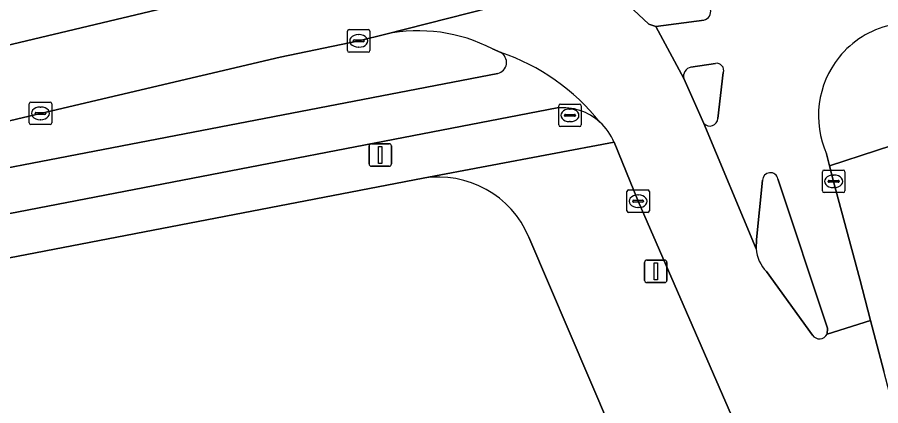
# Model space of a CAD drawing. Extents: x 159262 to 160143, y 383399 to 384319.
# Drawn here: x 159366.62 to 159404.96, y 383984.53 to 384001.77 of the extents above; entities that cross this region are included whole.
import ezdxf

# ---------------------------------------------------------------- set-up
doc = ezdxf.new("R2010")
doc.units = 0
for name, color, linetype in [('IMGEO_Berm_gesloten', 7, 'Continuous'), ('IMGEO_Berm_groen', 7, 'Continuous'), ('IMGEO_Brandkraan', 7, 'Continuous'), ('IMGEO_Erf', 7, 'Continuous'), ('IMGEO_Fietspad_gesloten', 7, 'Continuous'), ('IMGEO_Kolk', 7, 'Continuous'), ('IMGEO_Lichtmast', 7, 'Continuous'), ('IMGEO_Rijbaan_lokaal_gesloten', 7, 'Continuous'), ('IMGEO_Verkeerseiland_open', 7, 'Continuous'), ('IMGEO_Voetpad_open', 7, 'Continuous')]:
    doc.layers.add(name, color=color, linetype=linetype)

msp = doc.modelspace()

# ---------------------------------------------------------------- linework, layer by layer
at = {"layer": 'IMGEO_Berm_gesloten'}
for points in [[(159382.984, 384001.018), (159381.781, 384000.723), (159378.3, 384000), (159367.65, 383997.507), (159350.649, 383993.485), (159331.066, 383988.853), (159331.518, 383986.884)], [(159388.087, 384000.209), (159387.721, 384000.369)], [(159345.359, 383991.072), (159387.955, 383999.275)]]:
    msp.add_lwpolyline(points, dxfattribs=at)
for centre, radius, start, end in [((159384.449, 383994.1), 7.071, 62.4396, 101.9578), ((159387.834, 383999.768), 0.508, 283.7786, 60.133)]:
    msp.add_arc(centre, radius, start, end, dxfattribs=at)
at = {"layer": 'IMGEO_Berm_groen'}
msp.add_lwpolyline([(159352.991, 383997.387), (159363.968, 384000), (159395.647, 384007.541), (159395.778, 384007.574)], dxfattribs=at)
at = {"layer": 'IMGEO_Brandkraan'}
for p, q in [((159390.659, 383996.992), (159390.659, 383997.844)), ((159390.734, 383997.918), (159391.586, 383997.918)), ((159391.66, 383997.844), (159391.66, 383996.992)), ((159390.918, 383997.412), (159390.918, 383997.424)), ((159391.356, 383997.375), (159390.958, 383997.375)), ((159390.961, 383997.461), (159391.359, 383997.461)), ((159391.147, 383997.698), (159391.172, 383997.698)), ((159391.402, 383997.424), (159391.402, 383997.412)), ((159391.17, 383997.138), (159391.145, 383997.138)), ((159391.586, 383996.918), (159390.734, 383996.918))]:
    msp.add_line(p, q, dxfattribs=at)
for points in [[(159390.659, 383996.992), (159390.659, 383997.844)], [(159390.734, 383997.918), (159391.586, 383997.918)], [(159391.66, 383997.844), (159391.66, 383996.992)], [(159391.586, 383996.918), (159390.734, 383996.918)]]:
    msp.add_lwpolyline(points, dxfattribs=at)
for centre, radius, start, end in [((159390.736, 383997.842), 0.0765, 91.552, 178.448), ((159390.736, 383997.842), 0.0765, 91.552, 178.448), ((159391.584, 383997.842), 0.0765, 1.552, 88.448), ((159391.584, 383997.842), 0.0765, 1.552, 88.448), ((159390.958, 383997.421), 0.0403, 85.8775, 175.7526), ((159390.955, 383997.411), 0.0366, 178.938, 274.7102), ((159391.359, 383997.418), 0.043, 264.8664, 352.4533), ((159391.363, 383997.423), 0.0386, 1.7309, 96.639), ((159390.736, 383996.994), 0.0765, 181.552, 268.448), ((159390.736, 383996.994), 0.0765, 181.552, 268.448), ((159391.584, 383996.994), 0.0765, 271.552, 358.448), ((159391.584, 383996.994), 0.0765, 271.552, 358.448)]:
    msp.add_arc(centre, radius, start, end, dxfattribs=at)
for centre, major_axis, ratio, start_param, end_param in [((159391.146, 383997.418), (-0.387, 0.002), 0.722429, 4.712389, 7.853982), ((159391.171, 383997.418), (-0.39, 0.002), 0.717154, 1.570796, 4.712389)]:
    msp.add_ellipse(centre, major_axis=major_axis, ratio=ratio, start_param=start_param, end_param=end_param, dxfattribs=at)
at = {"layer": 'IMGEO_Erf'}
for points in [[(159384.638, 383994.626), (159349.041, 383987.778)], [(159335.499, 383939.052), (159333.905, 383943.27), (159354.442, 383951.073), (159380.083, 383960.815), (159379.898, 383961.186), (159380.135, 383961.305), (159378.135, 383966.476), (159379.752, 383967.096), (159381.185, 383967.645), (159382.735, 383968.24), (159384.72, 383963.03), (159384.942, 383963.121), (159385.106, 383962.718), (159399.026, 383967.927), (159398.336, 383970.098), (159394.756, 383979.351), (159389.333, 383992.016)]]:
    msp.add_lwpolyline(points, dxfattribs=at)
msp.add_arc((159385.325, 383990.334), 4.347, 22.767, 99.0927, dxfattribs=at)
at = {"layer": 'IMGEO_Fietspad_gesloten'}
for points in [[(159397.113, 384001.65), (159394.974, 384001.357), (159396.22, 383999.047)], [(159396.526, 383999.561), (159397.617, 383999.727)], [(159387.955, 383999.275), (159345.359, 383991.072)], [(159397.97, 383999.313), (159397.724, 383997.285)], [(159347.034, 383989.343), (159390.588, 383997.746)], [(159397.108, 383997.061), (159399.427, 383991.496), (159399.449, 383991.907), (159399.705, 383994.541)], [(159400.397, 383994.597), (159402.602, 383987.974), (159402.581, 383987.712), (159404.511, 383988.312), (159404.038, 383990.15), (159402.869, 383994.489), (159402.689, 383995.18), (159402.552, 383995.705)]]:
    msp.add_lwpolyline(points, dxfattribs=at)
for centre, radius, start, end in [((159397.004, 384002.045), 0.409, 285.4701, 10.0341), ((159406.334, 383997.398), 4.14, 103.3122, 141.0658), ((159387.834, 383999.768), 0.508, 283.7786, 60.133), ((159385.023, 383991.166), 9.548, 38.5641, 71.2843), ((159397.67, 383999.414), 0.317, 341.3302, 99.5754), ((159406.342, 383997.393), 4.149, 141.0756, 204.0148), ((159396.621, 383999.156), 0.416, 103.2493, 195.2174), ((159390.826, 383995.275), 2.483, 47.939, 95.4988), ((159397.37, 383997.3), 0.355, 222.4239, 357.5423), ((159400.055, 383994.524), 0.35, 12.0146, 177.2385)]:
    msp.add_arc(centre, radius, start, end, dxfattribs=at)
at = {"layer": 'IMGEO_Kolk'}
for p, q in [((159381.355, 384001.223), (159382.207, 384001.223)), ((159381.28, 384000.297), (159381.28, 384001.149)), ((159381.768, 384001.003), (159381.793, 384001.003)), ((159382.281, 384001.149), (159382.281, 384000.297)), ((159381.539, 384000.717), (159381.539, 384000.729)), ((159381.977, 384000.68), (159381.579, 384000.68)), ((159381.582, 384000.766), (159381.98, 384000.766)), ((159381.791, 384000.443), (159381.766, 384000.443)), ((159382.023, 384000.729), (159382.023, 384000.717)), ((159382.207, 384000.223), (159381.355, 384000.223)), ((159367.149, 383997.08), (159367.149, 383997.932)), ((159367.224, 383998.006), (159368.076, 383998.006)), ((159367.637, 383997.786), (159367.662, 383997.786)), ((159368.15, 383997.932), (159368.15, 383997.08)), ((159367.408, 383997.5), (159367.408, 383997.512)), ((159367.846, 383997.463), (159367.448, 383997.463)), ((159367.451, 383997.549), (159367.849, 383997.549)), ((159367.892, 383997.512), (159367.892, 383997.5)), ((159368.076, 383997.006), (159367.224, 383997.006)), ((159367.66, 383997.226), (159367.635, 383997.226)), ((159402.369, 383994.063), (159402.369, 383994.915)), ((159402.444, 383994.989), (159403.296, 383994.989)), ((159402.857, 383994.769), (159402.882, 383994.769)), ((159403.37, 383994.915), (159403.37, 383994.063)), ((159402.628, 383994.483), (159402.628, 383994.495)), ((159403.066, 383994.446), (159402.668, 383994.446)), ((159402.671, 383994.532), (159403.069, 383994.532)), ((159403.112, 383994.495), (159403.112, 383994.483)), ((159393.686, 383993.181), (159393.686, 383994.033)), ((159393.761, 383994.107), (159394.613, 383994.107)), ((159394.687, 383994.033), (159394.687, 383993.181)), ((159403.296, 383993.989), (159402.444, 383993.989)), ((159402.88, 383994.209), (159402.855, 383994.209)), ((159393.945, 383993.601), (159393.945, 383993.613)), ((159394.383, 383993.564), (159393.985, 383993.564)), ((159393.988, 383993.65), (159394.386, 383993.65)), ((159394.174, 383993.887), (159394.199, 383993.887)), ((159394.429, 383993.613), (159394.429, 383993.601)), ((159394.197, 383993.327), (159394.172, 383993.327)), ((159394.613, 383993.107), (159393.761, 383993.107))]:
    msp.add_line(p, q, dxfattribs=at)
for points in [[(159381.355, 384001.223), (159382.207, 384001.223)], [(159381.28, 384000.297), (159381.28, 384001.149)], [(159382.281, 384001.149), (159382.281, 384000.297)], [(159382.207, 384000.223), (159381.355, 384000.223)], [(159367.149, 383997.08), (159367.149, 383997.932)], [(159367.224, 383998.006), (159368.076, 383998.006)], [(159368.15, 383997.932), (159368.15, 383997.08)], [(159368.076, 383997.006), (159367.224, 383997.006)], [(159402.369, 383994.063), (159402.369, 383994.915)], [(159402.444, 383994.989), (159403.296, 383994.989)], [(159403.37, 383994.915), (159403.37, 383994.063)], [(159393.686, 383993.181), (159393.686, 383994.033)], [(159393.761, 383994.107), (159394.613, 383994.107)], [(159394.687, 383994.033), (159394.687, 383993.181)], [(159403.296, 383993.989), (159402.444, 383993.989)], [(159394.613, 383993.107), (159393.761, 383993.107)]]:
    msp.add_lwpolyline(points, dxfattribs=at)
for centre, radius, start, end in [((159381.357, 384001.147), 0.0765, 91.552, 178.448), ((159381.357, 384001.147), 0.0765, 91.552, 178.448), ((159382.205, 384001.147), 0.0765, 1.552, 88.448), ((159382.205, 384001.147), 0.0765, 1.552, 88.448), ((159381.579, 384000.726), 0.0403, 85.8775, 175.7526), ((159381.576, 384000.716), 0.0366, 178.938, 274.7102), ((159381.98, 384000.723), 0.043, 264.8664, 352.4533), ((159381.984, 384000.728), 0.0386, 1.7309, 96.639), ((159381.357, 384000.299), 0.0765, 181.552, 268.448), ((159381.357, 384000.299), 0.0765, 181.552, 268.448), ((159382.205, 384000.299), 0.0765, 271.552, 358.448), ((159382.205, 384000.299), 0.0765, 271.552, 358.448), ((159367.226, 383997.93), 0.0765, 91.552, 178.448), ((159367.226, 383997.93), 0.0765, 91.552, 178.448), ((159368.074, 383997.93), 0.0765, 1.552, 88.448), ((159368.074, 383997.93), 0.0765, 1.552, 88.448), ((159367.448, 383997.509), 0.0403, 85.8775, 175.7526), ((159367.445, 383997.499), 0.0366, 178.938, 274.7102), ((159367.849, 383997.506), 0.043, 264.8664, 352.4533), ((159367.853, 383997.511), 0.0386, 1.7309, 96.639), ((159367.226, 383997.082), 0.0765, 181.552, 268.448), ((159367.226, 383997.082), 0.0765, 181.552, 268.448), ((159368.074, 383997.082), 0.0765, 271.552, 358.448), ((159368.074, 383997.082), 0.0765, 271.552, 358.448), ((159402.446, 383994.913), 0.0765, 91.552, 178.448), ((159402.446, 383994.913), 0.0765, 91.552, 178.448), ((159403.294, 383994.913), 0.0765, 1.552, 88.448), ((159403.294, 383994.913), 0.0765, 1.552, 88.448), ((159402.668, 383994.492), 0.0403, 85.8775, 175.7526), ((159402.665, 383994.482), 0.0366, 178.938, 274.7102), ((159403.069, 383994.489), 0.043, 264.8664, 352.4533), ((159403.073, 383994.494), 0.0386, 1.7309, 96.639), ((159393.763, 383994.031), 0.0765, 91.552, 178.448), ((159393.763, 383994.031), 0.0765, 91.552, 178.448), ((159394.611, 383994.031), 0.0765, 1.552, 88.448), ((159394.611, 383994.031), 0.0765, 1.552, 88.448), ((159402.446, 383994.065), 0.0765, 181.552, 268.448), ((159402.446, 383994.065), 0.0765, 181.552, 268.448), ((159403.294, 383994.065), 0.0765, 271.552, 358.448), ((159403.294, 383994.065), 0.0765, 271.552, 358.448), ((159393.985, 383993.61), 0.0403, 85.8775, 175.7526), ((159393.982, 383993.6), 0.0366, 178.938, 274.7102), ((159394.386, 383993.607), 0.043, 264.8664, 352.4533), ((159394.39, 383993.612), 0.0386, 1.7309, 96.639), ((159393.763, 383993.183), 0.0765, 181.552, 268.448), ((159393.763, 383993.183), 0.0765, 181.552, 268.448), ((159394.611, 383993.183), 0.0765, 271.552, 358.448), ((159394.611, 383993.183), 0.0765, 271.552, 358.448)]:
    msp.add_arc(centre, radius, start, end, dxfattribs=at)
for centre, major_axis, ratio, start_param, end_param in [((159381.767, 384000.723), (-0.387, 0.002), 0.722429, 4.712389, 7.853982), ((159381.792, 384000.723), (-0.39, 0.002), 0.717154, 1.570796, 4.712389), ((159367.636, 383997.506), (-0.387, 0.002), 0.722429, 4.712389, 7.853982), ((159367.661, 383997.506), (-0.39, 0.002), 0.717154, 1.570796, 4.712389), ((159402.856, 383994.489), (-0.387, 0.002), 0.722429, 4.712389, 7.853982), ((159402.881, 383994.489), (-0.39, 0.002), 0.717154, 1.570796, 4.712389), ((159394.173, 383993.607), (-0.387, 0.002), 0.722429, 4.712389, 7.853982), ((159394.198, 383993.607), (-0.39, 0.002), 0.717154, 1.570796, 4.712389)]:
    msp.add_ellipse(centre, major_axis=major_axis, ratio=ratio, start_param=start_param, end_param=end_param, dxfattribs=at)
at = {"layer": 'IMGEO_Lichtmast'}
for p, q in [((159382.242, 383995.259), (159382.242, 383996.059)), ((159382.242, 383996.059), (159382.242, 383995.259)), ((159382.342, 383996.159), (159383.132, 383996.159)), ((159383.132, 383996.159), (159382.342, 383996.159)), ((159383.232, 383996.059), (159383.232, 383995.259)), ((159383.232, 383995.259), (159383.232, 383996.059)), ((159383.132, 383995.159), (159382.342, 383995.159)), ((159382.342, 383995.159), (159383.132, 383995.159)), ((159394.477, 383990.094), (159394.477, 383990.894)), ((159394.477, 383990.894), (159394.477, 383990.094)), ((159394.577, 383990.994), (159395.367, 383990.994)), ((159395.367, 383990.994), (159394.577, 383990.994)), ((159395.467, 383990.894), (159395.467, 383990.094)), ((159395.467, 383990.094), (159395.467, 383990.894)), ((159395.367, 383989.994), (159394.577, 383989.994)), ((159394.577, 383989.994), (159395.367, 383989.994))]:
    msp.add_line(p, q, dxfattribs=at)
for points in [[(159382.662, 383996.034), (159382.812, 383996.034), (159382.812, 383995.284), (159382.662, 383995.284), (159382.662, 383996.034)], [(159394.897, 383990.869), (159395.047, 383990.869), (159395.047, 383990.119), (159394.897, 383990.119), (159394.897, 383990.869)]]:
    msp.add_lwpolyline(points, dxfattribs=at)
for centre, start, end in [((159382.342, 383996.059), 90, 180), ((159382.342, 383996.059), 90, 180), ((159383.132, 383996.059), 0, 90), ((159383.132, 383996.059), 360, 90), ((159382.342, 383995.259), 180, 270), ((159382.342, 383995.259), 180, 270), ((159383.132, 383995.259), 270, 0), ((159383.132, 383995.259), 270, 0), ((159394.577, 383990.894), 90, 180), ((159394.577, 383990.894), 90, 180), ((159395.367, 383990.894), 0, 90), ((159395.367, 383990.894), 360, 90), ((159394.577, 383990.094), 180, 270), ((159394.577, 383990.094), 180, 270), ((159395.367, 383990.094), 270, 0), ((159395.367, 383990.094), 270, 0)]:
    msp.add_arc(centre, 0.1, start, end, dxfattribs=at)
at = {"layer": 'IMGEO_Rijbaan_lokaal_gesloten'}
for points in [[(159395.647, 384007.541), (159363.968, 384000), (159352.991, 383997.387), (159316.875, 383988.807)], [(159330.708, 383988.775), (159331.066, 383988.853), (159350.649, 383993.485), (159367.65, 383997.507), (159378.3, 384000), (159381.781, 384000.723), (159382.984, 384001.018), (159393.184, 384003.623)], [(159393.184, 384003.623), (159382.984, 384001.018)], [(159399.427, 383991.496), (159397.108, 383997.061), (159396.22, 383999.047), (159394.974, 384001.357), (159394.669, 384001.461), (159393.074, 384002.957)], [(159387.721, 384000.369), (159388.087, 384000.209)], [(159393.123, 383996.221), (159394.187, 383993.607), (159398.332, 383984.101), (159404.594, 383967.834), (159405.193, 383965.947), (159408.293, 383956.37), (159410.177, 383950.495), (159413.015, 383941.87), (159416.031, 383931.803), (159421.956, 383933.752), (159421.516, 383935.082), (159415.217, 383954.446), (159415.056, 383954.953), (159413.556, 383959.538), (159412.169, 383963.86), (159410.222, 383969.878), (159410.063, 383970.376), (159407.816, 383977.286), (159405.612, 383984.075), (159405.091, 383986.056), (159404.511, 383988.312), (159402.581, 383987.712)], [(159401.925, 383987.668), (159399.884, 383990.481)]]:
    msp.add_lwpolyline(points, dxfattribs=at)
for centre, radius, start, end in [((159384.449, 383994.1), 7.071, 62.4396, 101.9578), ((159385.023, 383991.166), 9.548, 38.5641, 71.2843), ((159390.849, 383995.286), 2.458, 22.3429, 48.1624), ((159401.048, 383991.616), 1.626, 184.2198, 224.2592), ((159402.241, 383987.872), 0.376, 212.89, 334.7846)]:
    msp.add_arc(centre, radius, start, end, dxfattribs=at)
at = {"layer": 'IMGEO_Verkeerseiland_open'}
for points in [[(159393.074, 384002.957), (159394.669, 384001.461), (159394.974, 384001.357), (159397.113, 384001.65)], [(159397.617, 383999.727), (159396.526, 383999.561)], [(159397.724, 383997.285), (159397.97, 383999.313)], [(159396.22, 383999.047), (159397.108, 383997.061)], [(159399.705, 383994.541), (159399.449, 383991.907), (159399.427, 383991.496)], [(159402.581, 383987.712), (159402.602, 383987.974), (159400.397, 383994.597)], [(159399.884, 383990.481), (159401.925, 383987.668)]]:
    msp.add_lwpolyline(points, dxfattribs=at)
for centre, radius, start, end in [((159397.004, 384002.045), 0.409, 285.4701, 10.0341), ((159397.67, 383999.414), 0.317, 341.3302, 99.5754), ((159396.621, 383999.156), 0.416, 103.2493, 195.2174), ((159397.37, 383997.3), 0.355, 222.4239, 357.5423), ((159400.055, 383994.524), 0.35, 12.0146, 177.2385), ((159401.048, 383991.616), 1.626, 184.2198, 224.2592), ((159402.241, 383987.872), 0.376, 212.89, 334.7846)]:
    msp.add_arc(centre, radius, start, end, dxfattribs=at)
at = {"layer": 'IMGEO_Voetpad_open'}
for points in [[(159402.552, 383995.705), (159402.689, 383995.18), (159406.858, 383996.535), (159410.996, 383997.88), (159423.768, 384002.03), (159441.915, 384007.926), (159454.659, 384012.066), (159463.437, 384014.923), (159472.843, 384017.985), (159473.008, 384017.469), (159485.905, 384021.419), (159500, 384025.736), (159504.195, 384027.021), (159505.079, 384024.007), (159506.221, 384024.379), (159505.853, 384025.41)], [(159390.588, 383997.746), (159347.034, 383989.343)], [(159349.041, 383987.778), (159384.638, 383994.626), (159393.123, 383996.221)], [(159398.332, 383984.101), (159394.187, 383993.607), (159393.123, 383996.221), (159384.638, 383994.626)], [(159427.092, 383934.159), (159419.676, 383957.043), (159418.825, 383959.585), (159414.849, 383971.961), (159410.537, 383985.221), (159409.828, 383985.87), (159409.362, 383986.751), (159409.228, 383987.725), (159409.405, 383988.702), (159408.161, 383992.527), (159406.858, 383996.535), (159402.689, 383995.18), (159402.869, 383994.489), (159404.038, 383990.15), (159404.511, 383988.312), (159405.091, 383986.056)], [(159389.333, 383992.016), (159394.756, 383979.351), (159398.336, 383970.098), (159399.026, 383967.927), (159400.645, 383963.731), (159400.874, 383963.136), (159402.89, 383956.96), (159404.427, 383952.757), (159404.307, 383952.712), (159404.828, 383951.157), (159405.496, 383949.17), (159409.676, 383936.304), (159410.586, 383932.912), (159414.931, 383919.521), (159417.195, 383912.542)]]:
    msp.add_lwpolyline(points, dxfattribs=at)
for centre, radius, start, end in [((159406.334, 383997.398), 4.14, 103.3122, 141.0658), ((159406.342, 383997.393), 4.149, 141.0756, 204.0148), ((159390.826, 383995.275), 2.483, 47.939, 95.4988), ((159390.849, 383995.286), 2.458, 22.3429, 48.1624), ((159385.325, 383990.334), 4.347, 22.767, 99.0927)]:
    msp.add_arc(centre, radius, start, end, dxfattribs=at)

doc.saveas('drawing.dxf')
